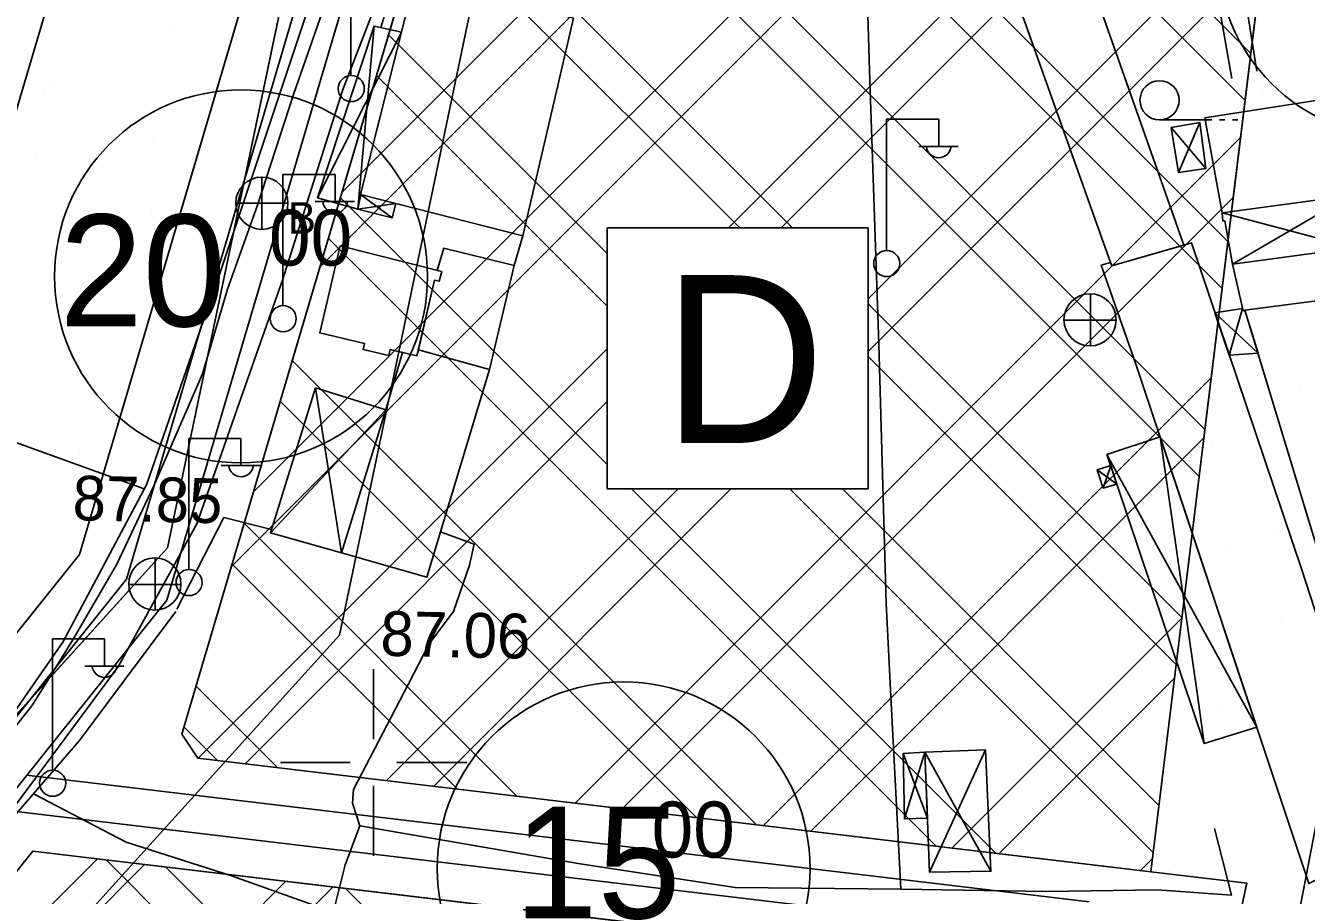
# Model space of a CAD drawing. Extents: x 417995 to 421451, y 4454518 to 4458015.
# Drawn here: x 419953.3 to 420125.1, y 4456482.2 to 4456598.8 of the extents above; entities that cross this region are included whole.
import ezdxf

# ---------------------------------------------------------------- set-up
doc = ezdxf.new("R2010")
doc.units = 0
for name, color, linetype in [('ADAKENARI', 7, 'Continuous'), ('B_Ahir', 7, 'Continuous'), ('B_Imalat', 7, 'Continuous'), ('B_Mesken', 7, 'Continuous'), ('B_Sundurma', 7, 'Continuous'), ('KALDIRIM_FAT', 7, 'Continuous'), ('KD_DAIRE', 7, 'Continuous'), ('KD_YGEN', 7, 'Continuous'), ('P_Grid', 7, 'Continuous'), ('PL_AYA_PARK_DINLENME', 7, 'Continuous'), ('PL_K_DEPOLAMA', 7, 'Continuous'), ('PL_KA_TARIM_ALANI', 7, 'Continuous'), ('S_Elektrik_Diregi', 7, 'Continuous'), ('S_Rogar_Kapagi', 7, 'Continuous'), ('S_Rogar_Kapagi_Buski', 7, 'Continuous'), ('S_Tek_Agac', 7, 'Continuous'), ('SEMBOL_FAT', 7, 'Continuous'), ('Sinir_Cit_bir_taraf', 7, 'Continuous'), ('Sinir_Duvar_tek_tarafa_ait', 7, 'Continuous'), ('Sinir_itirazli_Mulkiyet', 7, 'Continuous'), ('Sinir_Tel_bir_taraf', 7, 'Continuous'), ('TA_ENH_KORUMA', 7, 'Continuous'), ('TRFAT_DEPOLAMA', 7, 'Continuous'), ('TRFAT_PARKALANI', 7, 'Continuous'), ('Y_Kot_Noktasi', 7, 'Continuous'), ('Y_Yol_Kotu', 7, 'Continuous'), ('Yol_Sose', 7, 'Continuous')]:
    doc.layers.add(name, color=color, linetype=linetype)

msp = doc.modelspace()

# ---------------------------------------------------------------- linework, layer by layer
at = {"layer": 'ADAKENARI'}
for p, q in [((419937.97, 4456539.69), (419973.03, 4456658.34)), ((419960.56, 4456527.89), (419997.49, 4456652.91)), ((419974.3, 4456503.81), (420005.76, 4456610.29)), ((420118.58, 4456602.84), (420104.23, 4456485.35)), ((419839.06, 4456376.31), (419960.56, 4456527.89)), ((419976.43, 4456500.58), (419974.3, 4456503.81)), ((420104.23, 4456485.35), (419976.43, 4456500.58)), ((419862.84, 4456373.99), (419954.3, 4456488.11)), ((420095.91, 4456471.24), (419954.3, 4456488.11)), ((420097.25, 4456393.24), (420117.08, 4456483.82)), ((420117.08, 4456483.82), (420104.23, 4456485.35))]:
    msp.add_line(p, q, dxfattribs=at)
at = {"layer": 'B_Ahir'}
msp.add_lwpolyline([(420130.62, 4456572.73), (420146.19, 4456574.78), (420147.74, 4456564.86), (420146.3, 4456564.5), (420136.7, 4456563.49), (420136.75, 4456563.22), (420116.84, 4456560.64), (420116.6, 4456560.56), (420115.15, 4456566.82), (420131.43, 4456569.01)], close=True, dxfattribs=at)
at = {"layer": 'B_Imalat'}
for points in [[(420098.82, 4456567.02), (420085.42, 4456604.71), (420095.2, 4456607.55), (420108.63, 4456569.35), (420098.98, 4456566.59)], [(420005.57, 4456605.23), (420026.79, 4456599.8), (420020.01, 4456570.62), (419998.25, 4456576.14)], [(420097.54, 4456566.67), (420102.23, 4456553.39), (420125.42, 4456483.76), (420136.41, 4456489.14), (420124.41, 4456525.95), (420109.65, 4456569.64), (420098.98, 4456566.59), (420098.82, 4456567.02)], [(420009.14, 4456565.82), (420008.53, 4456565.97), (420009.4, 4456568.93), (420018.87, 4456566.64), (420015.54, 4456552.69), (420006.01, 4456555.33), (420008.19, 4456564.67), (420008.81, 4456564.52), (420009.14, 4456565.82)], [(420116.84, 4456560.64), (420136.75, 4456563.22), (420136.7, 4456563.49), (420146.3, 4456564.5), (420146.55, 4456560.79), (420146.23, 4456560.77), (420146.53, 4456558.17), (420145.74, 4456558.05), (420145.98, 4456555.32), (420139.69, 4456553.76), (420146.73, 4456529.71), (420126.92, 4456527.4)], [(419995.68, 4456528.09), (420001.64, 4456547.28), (420003.86, 4456554.98), (420005.82, 4456554.52), (420006.01, 4456555.33), (420015.54, 4456552.69), (420007.14, 4456524.83)]]:
    msp.add_lwpolyline(points, close=True, dxfattribs=at)
at = {"layer": 'B_Mesken'}
for points in [[(420111.46, 4456586.42), (420126.91, 4456588.82), (420128.98, 4456575.73), (420113.77, 4456573.68)], [(419995.51, 4456569.25), (420009.14, 4456565.82), (420008.81, 4456564.52), (420008.19, 4456564.67), (420005.82, 4456554.52), (420002.24, 4456555.36), (420002.05, 4456554.54), (419998.6, 4456555.34), (419998.8, 4456556.18), (419992.78, 4456557.59)]]:
    msp.add_lwpolyline(points, close=True, dxfattribs=at)
at = {"layer": 'B_Sundurma'}
for p, q in [((420003.73, 4456597.9), (419992.49, 4456575.7)), ((420000.06, 4456598.72), (419997.89, 4456574.19)), ((420106.94, 4456585.11), (420111.58, 4456579.61)), ((420107.91, 4456579.11), (420110.81, 4456585.79)), ((420003, 4456574.93), (419997.89, 4456574.19)), ((420002.5, 4456573.02), (419998.25, 4456576.14)), ((420115.15, 4456566.82), (420130.02, 4456575.47)), ((420113.77, 4456573.68), (420131.43, 4456569.01)), ((420112.81, 4456560.29), (420118.59, 4456554.87)), ((420116.53, 4456560.85), (420114.73, 4456554.6)), ((419992.2, 4456550.24), (419995.68, 4456528.09)), ((420001.64, 4456547.28), (419986.16, 4456530.79)), ((420105.48, 4456543.63), (420110.41, 4456509.32)), ((420098.34, 4456541.28), (420115.94, 4456509.26)), ((420097.01, 4456539.23), (420099.68, 4456537.3)), ((420098.84, 4456539.81), (420097.85, 4456536.78)), ((420110.41, 4456509.32), (420111.38, 4456502.52)), ((420115.94, 4456509.26), (420118.44, 4456504.71)), ((420071.03, 4456501.18), (420074.26, 4456492.51)), ((420073.93, 4456501.37), (420071.18, 4456492.43)), ((420073.93, 4456501.37), (420082.78, 4456485.42)), ((420074.52, 4456485.31), (420082.06, 4456501.67))]:
    msp.add_line(p, q, dxfattribs=at)
for points in [[(420003.73, 4456597.9), (420000.06, 4456598.72), (419992.49, 4456575.7), (419997.89, 4456574.19), (419998.3, 4456576.12), (419998.25, 4456576.14)], [(420106.94, 4456585.11), (420107.91, 4456579.11), (420111.58, 4456579.61), (420110.81, 4456585.79)], [(420003, 4456574.93), (420002.5, 4456573.02), (419997.89, 4456574.19), (419998.25, 4456576.14)], [(420113.77, 4456573.68), (420113.89, 4456572.57), (420114.13, 4456572.59), (420115.15, 4456566.82), (420131.43, 4456569.01), (420130.02, 4456575.47), (420128.93, 4456576.03), (420128.98, 4456575.73)], [(420112.81, 4456560.29), (420116.53, 4456560.85), (420116.6, 4456560.56), (420116.84, 4456560.64), (420118.59, 4456554.87), (420114.73, 4456554.6)], [(419992.2, 4456550.24), (420001.64, 4456547.28), (419995.68, 4456528.09), (419986.16, 4456530.79)], [(420105.48, 4456543.63), (420098.34, 4456541.28), (420111.38, 4456502.52), (420118.44, 4456504.71)], [(420098.84, 4456539.81), (420097.01, 4456539.23), (420097.85, 4456536.78), (420099.68, 4456537.3)], [(420073.93, 4456501.37), (420071.03, 4456501.18), (420071.18, 4456492.43), (420074.26, 4456492.51)], [(420073.93, 4456501.37), (420074.52, 4456485.31), (420082.78, 4456485.42), (420082.06, 4456501.67)]]:
    msp.add_lwpolyline(points, close=True, dxfattribs=at)
at = {"layer": 'KALDIRIM_FAT'}
for p, q in [((419966.88, 4456524.58), (420004.35, 4456651.39)), ((419972.3, 4456521.75), (420010.22, 4456650.09)), ((419845.14, 4456372.7), (419966.88, 4456524.58)), ((419850.35, 4456369.61), (419972.3, 4456521.75)), ((420095.95, 4456481.3), (419953.48, 4456498.28)), ((420095.36, 4456476.34), (419949.8, 4456493.68))]:
    msp.add_line(p, q, dxfattribs=at)
at = {"layer": 'KD_DAIRE'}
for centre in [(420138.06, 4456608.72), (419982.23, 4456565.16), (420033.53, 4456485.79)]:
    msp.add_circle(centre, 25, dxfattribs=at)
at = {"layer": 'P_Grid'}
for p, q in [((420000, 4456512.5), (420000, 4456503.12)), ((419987.5, 4456500), (419996.88, 4456500)), ((420000, 4456500), (420000, 4456500)), ((420003.12, 4456500), (420012.5, 4456500)), ((420000, 4456496.88), (420000, 4456487.5))]:
    msp.add_line(p, q, dxfattribs=at)
at = {"layer": 'PL_AYA_PARK_DINLENME'}
for points in [[(420118.96, 4457025.05), (419997.85, 4457034.52), (419976.45, 4456862.61), (419990.59, 4456775.21), (419973.03, 4456658.34), (419937.97, 4456539.69), (419817.34, 4456389.19), (419730.88, 4456181.8), (419679.75, 4456025.55), (419854.6, 4455987.6)], [(419859.9, 4456012.03), (419712.12, 4456044.1), (419754.34, 4456173.09), (419839.06, 4456376.31), (419960.56, 4456527.89), (419997.49, 4456652.91), (420015.89, 4456775.35), (420001.7, 4456863.07), (420019.71, 4457007.73), (420039.67, 4457006.17), (420110.63, 4457000.62), (420122.08, 4456999.73), (420124.45, 4456999.54)], [(419884.24, 4455014.01), (419916.83, 4455187.99), (419837.29, 4455197.86), (419804.18, 4455325.18), (419819.77, 4455424.95), (419807.91, 4455531.7), (419785.76, 4455586.42), (419835.59, 4455637.43), (419842.19, 4455646.09), (419927.54, 4456021.09), (419744.69, 4456064.85), (419766.68, 4456168.71), (419803.1, 4456205.13), (419873.42, 4456377.73), (419915.08, 4456428.31), (419995.43, 4456517.04), (420046.79, 4456762.24), (420038.67, 4456854.78)], [(420013.63, 4456854.22), (420021.56, 4456763.74), (419972.35, 4456528.79), (419896.15, 4456444.66), (419851.71, 4456390.68), (419781.86, 4456219.24), (419743.76, 4456181.14), (419715.18, 4456046.21), (419900.92, 4456001.76), (419824.72, 4455719.19), (419823.13, 4455660.45), (419756.46, 4455592.19), (419783.44, 4455525.52), (419794.56, 4455425.51), (419778.68, 4455323.91), (419819.96, 4455165.16), (419792.54, 4455014.98)]]:
    msp.add_lwpolyline(points, dxfattribs=at)
msp.add_lwpolyline([(420104.23, 4456485.35), (420118.58, 4456602.84), (420160.15, 4456599.01), (420169.46, 4456547.15), (420173.29, 4456509.33), (420154.72, 4456475.01), (420147.91, 4456430.31), (420144.75, 4456342.83), (420144.28, 4456329.84), (420137.25, 4456140.22), (420129.3, 4456138.28), (420127.15, 4456137.75), (420107.76, 4456133), (420085.19, 4456127.47), (420079.28, 4456126.03), (420096.85, 4456290.79), (420097.25, 4456393.24), (420117.08, 4456483.82)], close=True, dxfattribs=at)
at = {"layer": 'PL_K_DEPOLAMA'}
for points in [[(419974.3, 4456503.81), (420005.76, 4456610.29), (420009.59, 4456612.89), (420115.59, 4456603.12), (420118.58, 4456602.84), (420104.23, 4456485.35), (420101.25, 4456485.71), (419976.43, 4456500.58)], [(420098.25, 4456467.95), (420082.26, 4456394.89), (420082.26, 4456394.98), (420013.41, 4456395.25), (420013.13, 4456322.08), (419965.69, 4456322.26), (419863.67, 4456370.37), (419862.84, 4456373.99), (419954.3, 4456488.11), (420095.91, 4456471.24)]]:
    msp.add_lwpolyline(points, close=True, dxfattribs=at)
at = {"layer": 'PL_KA_TARIM_ALANI'}
for p, q in [((419972.35, 4456528.79), (420021.56, 4456763.74)), ((419896.15, 4456444.66), (419972.35, 4456528.79))]:
    msp.add_line(p, q, dxfattribs=at)
at = {"layer": 'S_Elektrik_Diregi'}
for p, q in [((419996.97, 4456592.17), (419996.97, 4456609.67)), ((420068.78, 4456568.72), (420068.78, 4456586.22)), ((420068.78, 4456586.22), (420075.78, 4456586.22)), ((420075.78, 4456582.72), (420075.78, 4456586.22)), ((420073.12, 4456582.58), (420078.37, 4456582.58)), ((419987.85, 4456561.32), (419987.85, 4456578.82)), ((419987.85, 4456578.82), (419994.85, 4456578.82)), ((419994.85, 4456575.32), (419994.85, 4456578.82)), ((419992.19, 4456575.18), (419997.44, 4456575.18)), ((419975.22, 4456525.94), (419975.22, 4456543.44)), ((419975.22, 4456543.44), (419982.22, 4456543.44)), ((419982.22, 4456539.94), (419982.22, 4456543.44)), ((419979.56, 4456539.8), (419984.81, 4456539.8)), ((419956.93, 4456499.05), (419956.93, 4456516.55)), ((419956.93, 4456516.55), (419963.93, 4456516.55)), ((419963.93, 4456513.05), (419963.93, 4456516.55)), ((419961.27, 4456512.91), (419966.52, 4456512.91))]:
    msp.add_line(p, q, dxfattribs=at)
for centre in [(419997.01, 4456590.34), (420068.81, 4456566.88), (419987.88, 4456559.49), (419975.26, 4456524.11), (419956.97, 4456497.21)]:
    msp.add_circle(centre, 1.75, dxfattribs=at)
for centre in [(420075.78, 4456582.73), (419994.85, 4456575.33), (419982.23, 4456539.96), (419963.93, 4456513.06)]:
    msp.add_arc(centre, 1.66, 184.8384, 355.1464, dxfattribs=at)
at = {"layer": 'S_Rogar_Kapagi'}
for p, q in [((420096.12, 4456555.81), (420096.12, 4456562.81)), ((420092.55, 4456559.28), (420099.55, 4456559.28)), ((419970.72, 4456520.39), (419970.72, 4456527.39)), ((419967.15, 4456523.86), (419974.15, 4456523.86))]:
    msp.add_line(p, q, dxfattribs=at)
for centre in [(420096.07, 4456559.34), (419970.67, 4456523.92)]:
    msp.add_circle(centre, 3.5, dxfattribs=at)
at = {"layer": 'S_Rogar_Kapagi_Buski'}
for p, q in [((419985.02, 4456578.47), (419985.02, 4456571.47)), ((419981.52, 4456574.97), (419988.52, 4456574.97))]:
    msp.add_line(p, q, dxfattribs=at)
msp.add_circle((419985.02, 4456574.97), 3.5, dxfattribs=at)
at = {"layer": 'S_Tek_Agac'}
for p, q in [((420105.39, 4456586.14), (420112.39, 4456586.14)), ((420113.44, 4456586.14), (420114.14, 4456586.14)), ((420115.19, 4456586.14), (420115.89, 4456586.14))]:
    msp.add_line(p, q, dxfattribs=at)
msp.add_circle((420105.39, 4456588.77), 2.63, dxfattribs=at)
at = {"layer": 'SEMBOL_FAT'}
for p, q in [((420031.34, 4456571.67), (420031.34, 4456536.67)), ((420031.34, 4456571.67), (420066.34, 4456571.67)), ((420066.34, 4456571.67), (420066.34, 4456536.67)), ((420031.34, 4456536.67), (420066.34, 4456536.67))]:
    msp.add_line(p, q, dxfattribs=at)
at = {"layer": 'Sinir_Cit_bir_taraf'}
msp.add_lwpolyline([(420010.7, 4456520.25), (420012.88, 4456526.45), (420013.48, 4456529.26), (420008.98, 4456530.91)], dxfattribs=at)
at = {"layer": 'Sinir_Duvar_tek_tarafa_ait'}
msp.add_lwpolyline([(420000.98, 4456598.52), (420005.15, 4456612.21), (420008.5, 4456614.52), (420012.69, 4456614.93)], dxfattribs=at)
at = {"layer": 'Sinir_itirazli_Mulkiyet'}
for points in [[(419969.53, 4456537.21), (419979.49, 4456565.83), (419991.96, 4456603.27), (419998.22, 4456623.29), (420002.12, 4456649.58), (420003.94, 4456672.5), (420003.82, 4456674.62), (420002.35, 4456679.95), (420001.31, 4456681.71), (419998.19, 4456683.12), (419994.52, 4456684.11), (419990.88, 4456683.48), (419979.69, 4456677.2), (419966.49, 4456668.04), (419953.17, 4456653.14)], [(420018.87, 4456566.64), (420020.01, 4456570.62)], [(419910.14, 4456557.98), (419969.24, 4456536.67)], [(419969.53, 4456537.21), (419958.32, 4456516.11)], [(419973.6, 4456520.54), (419979.93, 4456532.82), (419986.3, 4456531.23)], [(419966.48, 4456510.84), (419973.5, 4456520.22)], [(420007.44, 4456515.9), (420010.7, 4456520.25)], [(419954.74, 4456510.97), (419958.32, 4456516.11)], [(420004.64, 4456510.44), (420007.43, 4456515.82)], [(419891.52, 4456511.64), (419896.15, 4456511.02), (419900.11, 4456508.61), (419901.98, 4456507.33), (419910.06, 4456491.75), (419916.54, 4456493.41), (419917.4, 4456493.44), (419918.52, 4456492.45), (419920.28, 4456491.33), (419923.43, 4456488.94), (419925.36, 4456487.66), (419928.24, 4456485.76), (419932.95, 4456482.96), (419949.9, 4456504), (419954.74, 4456510.97)], [(419985.48, 4456429.12), (419948.81, 4456444.64), (419927.57, 4456456.54), (419923.41, 4456459.77), (419942.63, 4456482.23), (419960.56, 4456502.94), (419966.48, 4456510.84)], [(419998.16, 4456491.52), (419997.19, 4456494.52), (419997.33, 4456496.36), (420004.64, 4456510.44)], [(419994.61, 4456479.93), (419980.93, 4456484.81), (419966.81, 4456489.31), (419954.38, 4456495.8)]]:
    msp.add_lwpolyline(points, dxfattribs=at)
at = {"layer": 'Sinir_Tel_bir_taraf'}
for points in [[(420068.73, 4456521.35), (420067.75, 4456556.07), (420066.49, 4456592.76), (420066.01, 4456609.28), (420072.68, 4456609.2)], [(420069.32, 4456509.75), (420068.73, 4456521.35)], [(420064.83, 4456454.3), (420056.02, 4456455.5), (420047.22, 4456456.43), (420015.12, 4456459.88), (419990.71, 4456462.94), (419993.73, 4456476.45), (419996.2, 4456486.25), (419998.16, 4456491.52), (420027.7, 4456486.42), (420048.5, 4456483.22), (420070.69, 4456483.02), (420069.32, 4456509.75)], [(420070.68, 4456483.18), (420070.69, 4456483.02), (420090.28, 4456482.71), (420105.09, 4456482.93), (420115.02, 4456482.2), (420112.76, 4456491.14)]]:
    msp.add_lwpolyline(points, dxfattribs=at)
at = {"layer": 'TA_ENH_KORUMA'}
msp.add_line((419842.5, 4455014.45), (420150.5, 4456617.38), dxfattribs=at)
at = {"layer": 'TRFAT_DEPOLAMA'}
for p, q in [((419995.75, 4456576.42), (420030.31, 4456610.98)), ((420008.57, 4456612.2), (420049.1, 4456571.67)), ((420015.49, 4456612.35), (420056.17, 4456571.67)), ((419992.78, 4456566.38), (420036.78, 4456610.38)), ((420038.86, 4456610.19), (420110.7, 4456538.35)), ((420046.65, 4456609.47), (420111.47, 4456544.65)), ((419980.92, 4456526.24), (420062.68, 4456608)), ((419983.89, 4456536.28), (420056.21, 4456608.59)), ((420047.57, 4456571.67), (420082.1, 4456606.2)), ((420070.02, 4456607.32), (420113.78, 4456563.56)), ((420077.81, 4456606.6), (420114.55, 4456569.86)), ((420054.64, 4456571.67), (420088.58, 4456605.61)), ((420101.17, 4456604.45), (420116.86, 4456588.76)), ((420066.34, 4456562.16), (420108, 4456603.82)), ((420066.34, 4456555.08), (420114.47, 4456603.22)), ((420108.96, 4456603.73), (420117.63, 4456595.06)), ((420002, 4456597.56), (420031.34, 4456568.22)), ((420000.38, 4456592.1), (420031.34, 4456561.15)), ((420027.02, 4456494.55), (420116.25, 4456583.79)), ((419995.54, 4456575.73), (420031.34, 4456539.93)), ((420033.34, 4456493.8), (420115.27, 4456575.73)), ((419993.93, 4456570.27), (420075.42, 4456488.78)), ((420066.34, 4456561.5), (420108.39, 4456519.45)), ((419976.47, 4456500.57), (420031.34, 4456555.44)), ((420066.34, 4456554.43), (420107.62, 4456513.15)), ((419989.09, 4456553.89), (420051.33, 4456491.65)), ((420052.29, 4456491.54), (420112.32, 4456551.57)), ((419982.79, 4456499.82), (420031.34, 4456548.37)), ((419987.48, 4456548.43), (420043.31, 4456492.61)), ((420058.61, 4456490.79), (420111.33, 4456543.51)), ((420001.74, 4456497.56), (420040.85, 4456536.67)), ((420008.06, 4456496.81), (420047.92, 4456536.67)), ((420034.6, 4456536.67), (420083.44, 4456487.83)), ((420055.81, 4456536.67), (420104.54, 4456487.94)), ((420062.88, 4456536.67), (420105.31, 4456494.24)), ((419982.64, 4456532.06), (420019.22, 4456495.48)), ((419981.03, 4456526.6), (420011.2, 4456496.44)), ((420077.56, 4456488.53), (420108.38, 4456519.35)), ((420083.88, 4456487.78), (420107.4, 4456511.29)), ((419976.19, 4456510.23), (419987.11, 4456499.3)), ((419974.58, 4456504.77), (419979.09, 4456500.26)), ((420102.84, 4456485.52), (420104.44, 4456487.13)), ((419886.55, 4456403.59), (419969.29, 4456486.32)), ((419915.11, 4456439.22), (419962.97, 4456487.07)), ((419964.13, 4456486.94), (420055.98, 4456395.09)), ((419972.15, 4456485.98), (420063.08, 4456395.06)), ((419871.07, 4456366.89), (419988.25, 4456484.06)), ((419875.87, 4456364.62), (419994.56, 4456483.31)), ((419996.24, 4456483.11), (420082.65, 4456396.69))]:
    msp.add_line(p, q, dxfattribs=at)
at = {"layer": 'TRFAT_PARKALANI'}
for p, q in [((419973, 4456598), (419973, 4456598)), ((419971.65, 4456594.06), (419971.65, 4456594.06)), ((419956.88, 4456591.45), (419956.88, 4456591.45)), ((419955.89, 4456590.03), (419955.89, 4456590.03)), ((420119.31, 4456590.03), (420119.31, 4456590.03)), ((419963.54, 4456582.47), (419963.54, 4456582.47)), ((419970.4, 4456583.22), (419970.4, 4456583.22)), ((419954.76, 4456580.9), (419954.76, 4456580.9)), ((419970.2, 4456573.49), (419970.2, 4456573.49)), ((419955.43, 4456570.89), (419955.43, 4456570.89)), ((420117.86, 4456569.46), (420117.86, 4456569.46)), ((419962.09, 4456561.91), (419962.09, 4456561.91)), ((420124.52, 4456560.48), (420124.52, 4456560.48)), ((419966.06, 4456558.6), (419966.06, 4456558.6)), ((419959.85, 4456554.19), (419959.85, 4456554.19)), ((420123.99, 4456552.37), (420123.99, 4456552.37)), ((419953.97, 4456550.32), (419953.97, 4456550.32)), ((420124.19, 4456550.16), (420124.19, 4456550.16)), ((420116.41, 4456548.9), (420116.41, 4456548.9)), ((420112.5, 4456542.73), (420112.5, 4456542.73)), ((419960.63, 4456541.34), (419960.63, 4456541.34)), ((419962.59, 4456538.91), (419962.59, 4456538.91)), ((420123.07, 4456539.92), (420123.07, 4456539.92)), ((420120.72, 4456530.46), (420120.72, 4456530.46)), ((420114.96, 4456528.33), (420114.96, 4456528.33)), ((420121.62, 4456519.35), (420121.62, 4456519.35)), ((420118.12, 4456515.69), (420118.12, 4456515.69)), ((420113.51, 4456507.77), (420113.51, 4456507.77)), ((420120.17, 4456498.79), (420120.17, 4456498.79)), ((420119.06, 4456496.02), (420119.06, 4456496.02)), ((420113.77, 4456491.07), (420113.77, 4456491.07)), ((420112.06, 4456487.21), (420112.06, 4456487.21)), ((420107.57, 4456486.38), (420107.57, 4456486.38))]:
    msp.add_line(p, q, dxfattribs=at)
at = {"layer": 'Yol_Sose'}
for points in [[(420002.93, 4456692.93), (420004.42, 4456692.82), (420004.95, 4456692.11), (420005.84, 4456689.41), (420005.28, 4456669.63), (420003.58, 4456652.65), (420001.37, 4456635.01), (420000.63, 4456627.72), (419999.66, 4456618.96), (419994.75, 4456605.32), (419989.28, 4456589.56), (419984.45, 4456574.7), (419980.42, 4456563.43), (419977.04, 4456552.09), (419970.53, 4456537.08), (419965.57, 4456526.58), (419959.66, 4456516.42)], [(419965.82, 4456512.92), (419976.32, 4456532), (419984.32, 4456554.79), (419987.8, 4456564.66), (419995.83, 4456590.1), (420002.24, 4456606.66), (420003.4, 4456611.32), (420004.52, 4456613.33), (420005.55, 4456614.51), (420006.95, 4456615.18), (420009.13, 4456615.74), (420012.42, 4456616.06), (420029.07, 4456614.8), (420058.32, 4456612.49), (420066.7, 4456612.22), (420068.27, 4456612.03), (420068.7, 4456611.89), (420069.45, 4456611.66), (420070.34, 4456611.48), (420071.02, 4456611.33), (420071.91, 4456611.12), (420072.45, 4456610.81), (420073.68, 4456610), (420074.32, 4456609.26)], [(420085.28, 4456608.18), (420086.34, 4456609.57), (420088, 4456609.73), (420090.25, 4456609.85), (420110.88, 4456608.8), (420112.01, 4456608.16), (420112.27, 4456607.75), (420115.06, 4456591.71)], [(420118.45, 4456592.68), (420116.26, 4456606.48), (420116.3, 4456607.13), (420118.7, 4456607.54), (420122.5, 4456607.61), (420142.63, 4456606.22), (420144.38, 4456605.59), (420145.4, 4456605.27), (420146.25, 4456604.39), (420146.95, 4456602.61), (420149.02, 4456587.03), (420149.28, 4456580.09), (420134.6, 4456578.13)], [(419956.26, 4456510.95), (419959.66, 4456516.42)], [(419965.82, 4456512.92), (419964.29, 4456510.86)], [(419864.63, 4456456.62), (419879.92, 4456433.91), (419880.72, 4456433.03), (419881.57, 4456432.44), (419882.3, 4456432.35), (419883.36, 4456432.49), (419884.24, 4456433.26), (419900.4, 4456450.19), (419917.62, 4456466.32), (419932.66, 4456481.28), (419944.56, 4456495.52), (419954.17, 4456507.58), (419956.26, 4456510.95)], [(419964.29, 4456510.86), (419948.22, 4456489.25), (419931.89, 4456471.64), (419919.5, 4456458.58), (419911.49, 4456448.29), (419908.5, 4456441.26), (419908.35, 4456440.54), (419908.32, 4456440.16), (419908.66, 4456439.58), (419910.35, 4456438.58), (419924.5, 4456431.42)]]:
    msp.add_lwpolyline(points, dxfattribs=at)

# ---------------------------------------------------------------- texts
at = {"layer": 'KD_YGEN'}
for s, height, p in [('20', 15, (419957.89, 4456558.46)), ('00', 7.5, (419985.98, 4456566.61)), ('15', 15, (420018.87, 4456479.09)), ('00', 7.5, (420037.28, 4456487.25))]:
    msp.add_text(s, height=height, dxfattribs=at).set_placement(p)
at = {"layer": 'S_Rogar_Kapagi_Buski'}
msp.add_text('B', height=4.2, dxfattribs=at).set_placement((419988.52, 4456570.9))
at = {"layer": 'SEMBOL_FAT'}
msp.add_text('D', height=22.5, dxfattribs=at).set_placement((420038.78, 4456542.83))
at = {"layer": 'Y_Kot_Noktasi'}
msp.add_text('87.06', height=6, rotation=358.8393, dxfattribs=at).set_placement((420000.88, 4456514.31))
at = {"layer": 'Y_Yol_Kotu'}
msp.add_text('87.85', height=6, rotation=358.8393, dxfattribs=at).set_placement((419959.6, 4456532.47))

doc.saveas('drawing.dxf')
